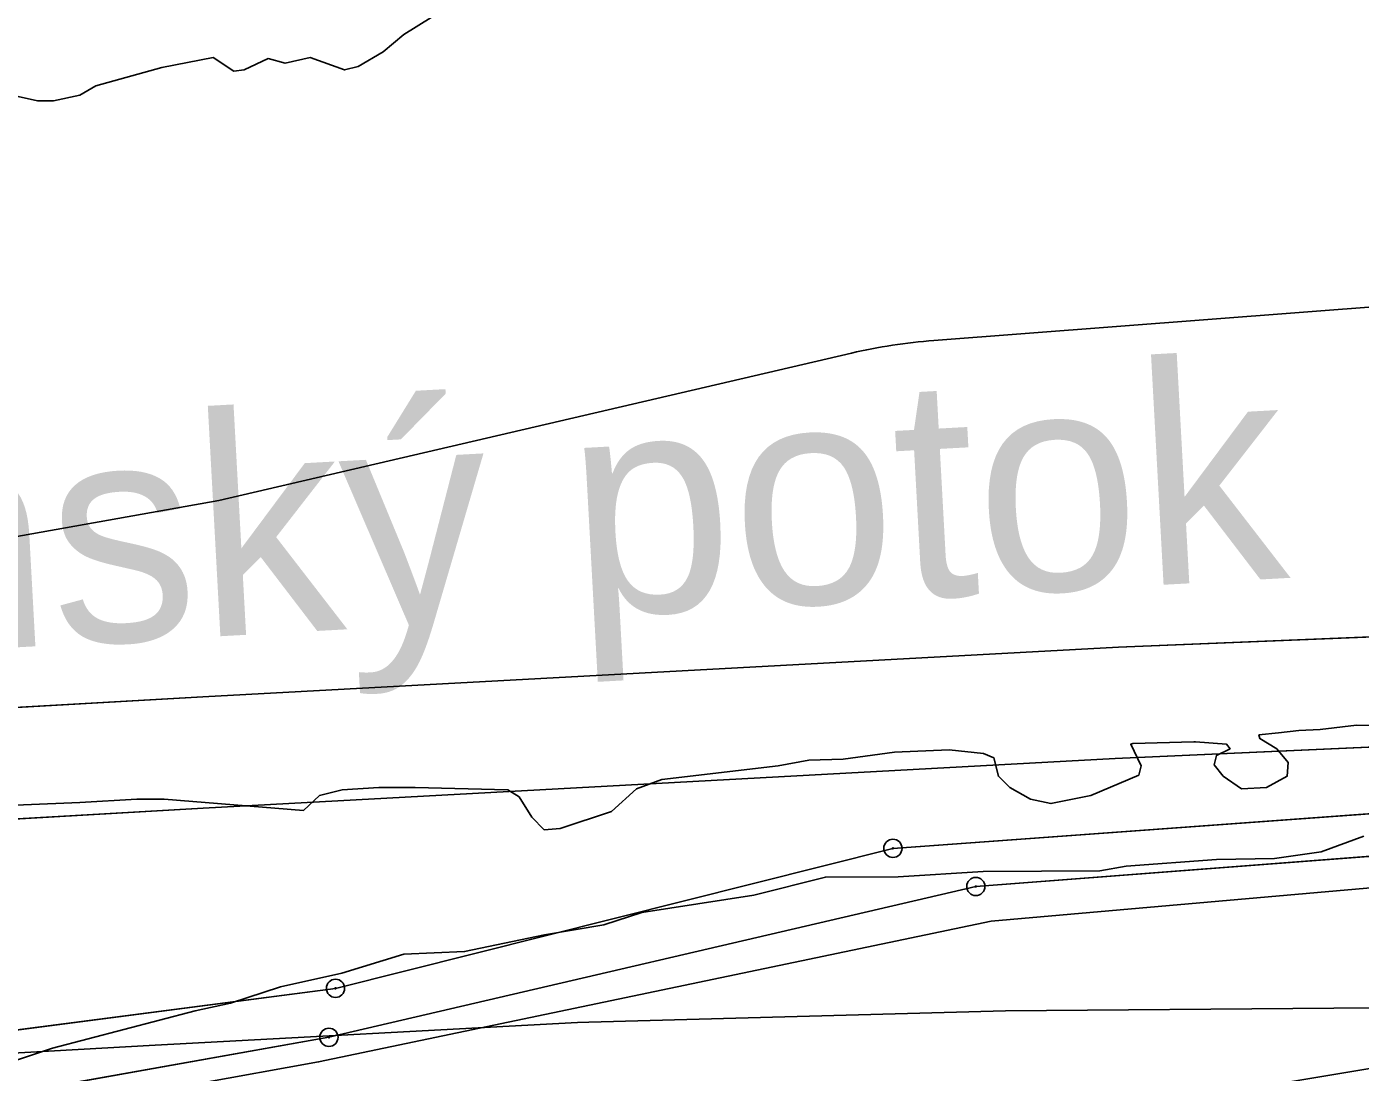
# Model space of a CAD drawing. Extents: x -706130 to -698555, y -971544 to -967260.
# Drawn here: x -703914.8 to -703841.7, y -969998.2 to -969940.9 of the extents above; entities that cross this region are included whole.
import ezdxf

# ---------------------------------------------------------------- set-up
doc = ezdxf.new("R2010")
doc.units = 0
for name, color, linetype in [('BPEJ hranice S', 7, 'Continuous'), ('BPEJ I-II trida ochrany S', 7, 'Continuous'), ('Docházková izochrona - VLAK N', 7, 'Continuous'), ('KN_Hranice_parcel', 7, 'Continuous'), ('KN_Polygon parcely', 7, 'Continuous'), ('KN_POZEMKY_10_LESNI POZEMEK', 7, 'Continuous'), ('KN_POZEMKY_11_VODNI_PLOCHA', 7, 'Continuous'), ('KN_POZEMKY_14_OSTATNI PLOCHA', 7, 'Continuous'), ('KN_POZEMKY_2_ORNA PUDA', 7, 'Continuous'), ('KN_POZEMKY_7_TTP', 7, 'Continuous'), ('KN_VYUZITI_07_vodni plocha_tok prirozeny', 7, 'Continuous'), ('KN_VYUZITI_17_ostatni plocha_ostatni komunikace', 7, 'Continuous'), ('KN_Značky bodu BP', 7, 'Continuous'), ('Koridor pro revitalizaci a rozvolneni toku N', 7, 'Continuous'), ('Koridor pro revitalizaci a rozvolneni toku N ŠRAFY', 7, 'Continuous'), ('OP lesa 30 m', 7, 'Continuous'), ('Plochy lesní všeobecné S', 7, 'Continuous'), ('Plochy smíšené nezastavěného území všeobecné S', 7, 'Continuous'), ('Plochy vodní a vodnich toku S', 7, 'Continuous'), ('Plochy zemědělské všeobecné CELEK S', 7, 'Continuous'), ('Regulační bloky v krajině S', 7, 'Continuous'), ('Regulační bloky v krajině S  TIS', 7, 'Continuous'), ('Vodní toky a plochy - popis', 7, 'Continuous'), ('VPO pro zvysovani retencnich schopnosti uzemi_obrys N', 7, 'Continuous'), ('VPO pro zvysovani retencnich schopnosti uzemi_plocha N', 7, 'Continuous'), ('VÝŠKOPIS_vrstevnice hlavní', 7, 'Continuous'), ('Záplavové území stanovene S', 7, 'Continuous'), ('Záplavového území_aktivní zóna S', 7, 'Continuous')]:
    doc.layers.add(name, color=color, linetype=linetype)

msp = doc.modelspace()

# ---------------------------------------------------------------- linework, layer by layer
at = {"layer": 'BPEJ hranice S'}
for points in [[(-703912.125, -970000), (-703898.794, -969997.586), (-703861.952, -969989.883), (-703810.625, -969985.377), (-703788.577, -969994.381), (-703785.013, -969994.376), (-703775.946, -969994.363), (-703715.683, -969994.28), (-703690.247, -969999.01), (-703671.011, -969996.63), (-703670.627, -969996.582), (-703648.301, -969988.361), (-703604.61, -969972.578), (-703582.259, -969964.18), (-703515.667, -969956.858), (-703445.984, -969948.865), (-703431.89, -969956.075), (-703458.6, -969954.88), (-703483.44, -969955.31), (-703531.54, -969962.04), (-703575.57, -969971.42), (-703604.34, -969983.34), (-703639.54, -969992.66), (-703663.21, -970006.89)], [(-703715.683, -969994.28), (-703775.946, -969994.363), (-703785.013, -969994.376), (-703788.577, -969994.381), (-703810.625, -969985.377), (-703861.952, -969989.883), (-703898.794, -969997.586), (-703912.125, -970000)]]:
    msp.add_lwpolyline(points, dxfattribs=at)
at = {"layer": 'BPEJ I-II trida ochrany S'}
for p, q in [((-703854.99, -969974.87), (-703827.37, -969973.74)), ((-703905.13, -969977.59), (-703854.99, -969974.87)), ((-703992.89, -969982.61), (-703905.13, -969977.59)), ((-703827.79, -969979.74), (-703855.16, -969980.96)), ((-703855.16, -969980.96), (-703905.11, -969983.69)), ((-703867.34, -969985.89), (-703811.57, -969981.85)), ((-703905.11, -969983.69), (-703992.55, -969988.71)), ((-703897.87, -969993.56), (-703867.34, -969985.89)), ((-703941.53, -969999.26), (-703897.87, -969993.56))]:
    msp.add_line(p, q, dxfattribs=at)
at = {"layer": 'Docházková izochrona - VLAK N'}
msp.add_circle((-704165.451, -969778.767), 800, dxfattribs=at)
at = {"layer": 'KN_Hranice_parcel'}
for points in [[(-703558.02, -969869.09), (-703558.22, -969869.85), (-703562.75, -969885.36), (-703579.35, -969929.2), (-703589.9, -969943.21), (-703608.44, -969958.89), (-703632.35, -969975.24), (-703661.73, -969985.21), (-703679.9, -969989.19), (-703696.31, -969989.79), (-703749.81, -969986.56), (-703794.56, -969983.07), (-703827.79, -969979.74), (-703855.16, -969980.96), (-703905.11, -969983.69), (-703992.55, -969988.71), (-704076.8, -969992.91), (-704108.23, -969995.06)], [(-704108.41, -969989.66), (-704077.35, -969987.18), (-703992.89, -969982.61), (-703905.13, -969977.59), (-703854.99, -969974.87), (-703827.37, -969973.74), (-703794.06, -969975.75), (-703749.25, -969978.78), (-703686.27, -969982.99), (-703680.52, -969982.14), (-703663.2, -969978.66), (-703635.64, -969967.66), (-703612.95, -969953.43), (-703596.15, -969937.45), (-703586.44, -969924.77), (-703569.12, -969883.12)], [(-704089.75, -970059.21), (-704011.23, -970034.23), (-703991.66, -970024.21), (-703969.51, -970006.92), (-703941.53, -969999.26), (-703897.87, -969993.56), (-703867.34, -969985.89), (-703811.57, -969981.85), (-703787.2, -969990.39), (-703717.39, -969989.48), (-703691.36, -969994.41), (-703670.98, -969991.62), (-703632.13, -969975.96), (-703585.29, -969956.45), (-703444.12, -969940.96), (-703404.38, -969953.94), (-703344.87, -969968.42)], [(-703787.45, -969993.16), (-703811.97, -969984.08), (-703862.8, -969987.98), (-703898.23, -969996.24), (-703950.04, -970005.46)]]:
    msp.add_lwpolyline(points, dxfattribs=at)
at = {"layer": 'KN_Polygon parcely'}
for points in [[(-703729.21, -969889.38), (-703753.14, -969893.54), (-703761.7, -969894.9), (-703884.76, -969916.4), (-703948.92, -969927.05), (-703980.12, -969933.57), (-704029.13, -969942.03), (-704105.83, -969954.82), (-704123.1, -969958.73), (-704142.84, -969963.14), (-704130.34, -969989.62), (-704108.41, -969989.66), (-704077.35, -969987.18), (-703992.89, -969982.61), (-703905.13, -969977.59), (-703854.99, -969974.87), (-703827.37, -969973.74), (-703794.06, -969975.75), (-703749.25, -969978.78)], [(-703749.25, -969978.78), (-703794.06, -969975.75), (-703827.37, -969973.74), (-703854.99, -969974.87), (-703905.13, -969977.59), (-703992.89, -969982.61), (-704077.35, -969987.18), (-704108.41, -969989.66), (-704130.34, -969989.62), (-704127.02, -969996.22), (-704108.23, -969995.06), (-704076.8, -969992.91), (-703992.55, -969988.71), (-703905.11, -969983.69), (-703855.16, -969980.96), (-703827.79, -969979.74), (-703794.56, -969983.07), (-703749.81, -969986.56)], [(-703749.81, -969986.56), (-703794.56, -969983.07), (-703827.79, -969979.74), (-703855.16, -969980.96), (-703905.11, -969983.69), (-703992.55, -969988.71), (-704076.8, -969992.91), (-704108.23, -969995.06), (-704127.02, -969996.22), (-704097.62, -970043.99)], [(-703941.53, -969999.26), (-703897.87, -969993.56), (-703867.34, -969985.89), (-703811.57, -969981.85), (-703787.2, -969990.39), (-703717.39, -969989.48)], [(-703717.39, -969989.48), (-703787.2, -969990.39), (-703811.57, -969981.85), (-703867.34, -969985.89), (-703897.87, -969993.56), (-703941.53, -969999.26)], [(-703950.04, -970005.46), (-703898.23, -969996.24), (-703862.8, -969987.98), (-703811.97, -969984.08), (-703787.45, -969993.16), (-703778.52, -969993.08), (-703717.56, -969992.5)]]:
    msp.add_lwpolyline(points, dxfattribs=at)
msp.add_lwpolyline([(-703898.23, -969996.24), (-703950.04, -970005.46), (-703944.74, -970009.83), (-703870.49, -970001.64), (-703840.75, -970004.66), (-703818.85, -970002.85), (-703803.95, -970004.28), (-703764.14, -970004.79), (-703787.45, -969993.16), (-703811.97, -969984.08), (-703862.8, -969987.98)], close=True, dxfattribs=at)
at = {"layer": 'KN_POZEMKY_10_LESNI POZEMEK'}
for p, q in [((-703862.8, -969987.98), (-703811.97, -969984.08)), ((-703898.23, -969996.24), (-703862.8, -969987.98)), ((-703950.04, -970005.46), (-703898.23, -969996.24))]:
    msp.add_line(p, q, dxfattribs=at)
at = {"layer": 'KN_POZEMKY_11_VODNI_PLOCHA'}
for p, q in [((-703854.99, -969974.87), (-703827.37, -969973.74)), ((-703905.13, -969977.59), (-703854.99, -969974.87)), ((-703992.89, -969982.61), (-703905.13, -969977.59)), ((-703827.79, -969979.74), (-703855.16, -969980.96)), ((-703855.16, -969980.96), (-703905.11, -969983.69)), ((-703905.11, -969983.69), (-703992.55, -969988.71))]:
    msp.add_line(p, q, dxfattribs=at)
at = {"layer": 'KN_POZEMKY_14_OSTATNI PLOCHA'}
for p, q in [((-703867.34, -969985.89), (-703811.57, -969981.85)), ((-703811.97, -969984.08), (-703862.8, -969987.98)), ((-703897.87, -969993.56), (-703867.34, -969985.89)), ((-703862.8, -969987.98), (-703898.23, -969996.24)), ((-703941.53, -969999.26), (-703897.87, -969993.56)), ((-703898.23, -969996.24), (-703950.04, -970005.46))]:
    msp.add_line(p, q, dxfattribs=at)
at = {"layer": 'KN_POZEMKY_2_ORNA PUDA'}
for p, q in [((-703827.37, -969973.74), (-703854.99, -969974.87)), ((-703854.99, -969974.87), (-703905.13, -969977.59)), ((-703905.13, -969977.59), (-703992.89, -969982.61))]:
    msp.add_line(p, q, dxfattribs=at)
at = {"layer": 'KN_POZEMKY_7_TTP'}
for p, q in [((-703855.16, -969980.96), (-703827.79, -969979.74)), ((-703905.11, -969983.69), (-703855.16, -969980.96)), ((-703811.57, -969981.85), (-703867.34, -969985.89)), ((-703992.55, -969988.71), (-703905.11, -969983.69)), ((-703867.34, -969985.89), (-703897.87, -969993.56)), ((-703897.87, -969993.56), (-703941.53, -969999.26))]:
    msp.add_line(p, q, dxfattribs=at)
at = {"layer": 'KN_VYUZITI_07_vodni plocha_tok prirozeny'}
for p, q in [((-703854.99, -969974.87), (-703827.37, -969973.74)), ((-703905.13, -969977.59), (-703854.99, -969974.87)), ((-703992.89, -969982.61), (-703905.13, -969977.59)), ((-703827.79, -969979.74), (-703855.16, -969980.96)), ((-703855.16, -969980.96), (-703905.11, -969983.69)), ((-703905.11, -969983.69), (-703992.55, -969988.71))]:
    msp.add_line(p, q, dxfattribs=at)
at = {"layer": 'KN_VYUZITI_17_ostatni plocha_ostatni komunikace'}
for p, q in [((-703867.34, -969985.89), (-703811.57, -969981.85)), ((-703811.97, -969984.08), (-703862.8, -969987.98)), ((-703897.87, -969993.56), (-703867.34, -969985.89)), ((-703862.8, -969987.98), (-703898.23, -969996.24)), ((-703941.53, -969999.26), (-703897.87, -969993.56)), ((-703898.23, -969996.24), (-703950.04, -970005.46))]:
    msp.add_line(p, q, dxfattribs=at)
at = {"layer": 'KN_Značky bodu BP'}
for centre, radius in [((-703867.34, -969985.89), 0.5), ((-703867.34, -969985.89), 0.0303), ((-703862.8, -969987.98), 0.5), ((-703862.8, -969987.98), 0.0303), ((-703897.87, -969993.56), 0.5), ((-703897.87, -969993.56), 0.0303), ((-703898.23, -969996.24), 0.5), ((-703898.23, -969996.24), 0.0303)]:
    msp.add_circle(centre, radius, dxfattribs=at)
at = {"layer": 'Koridor pro revitalizaci a rozvolneni toku N'}
for points in [[(-703884.61, -969995.426), (-703884.001, -969995.41), (-703861.164, -969994.8), (-703825.212, -969994.49), (-703800.204, -969995.114)], [(-703907.744, -969996.676), (-703884.611, -969995.426), (-703884.61, -969995.426)], [(-703929.941, -969998.396), (-703924.626, -969997.614), (-703907.744, -969996.676)]]:
    msp.add_lwpolyline(points, dxfattribs=at)
at = {"layer": 'Koridor pro revitalizaci a rozvolneni toku N ŠRAFY'}
for points in [[(-703884.61, -969995.426), (-703884.001, -969995.41), (-703861.164, -969994.8), (-703825.212, -969994.49), (-703800.204, -969995.114)], [(-703907.744, -969996.676), (-703884.611, -969995.426), (-703884.61, -969995.426)], [(-703929.941, -969998.396), (-703924.626, -969997.614), (-703907.744, -969996.676)]]:
    msp.add_lwpolyline(points, dxfattribs=at)
at = {"layer": 'OP lesa 30 m'}
msp.add_line((-703814.265, -969954.168), (-703865.095, -969958.068), dxfattribs=at)
msp.add_lwpolyline([(-703869.611, -969958.763), (-703904.268, -969966.843), (-703955.296, -969975.924)], dxfattribs=at)
msp.add_arc((-703862.8, -969987.98), 30, 94.3875, 103.12329, dxfattribs=at)
at = {"layer": 'Plochy lesní všeobecné S'}
for p, q in [((-703811.97, -969984.08), (-703862.8, -969987.98)), ((-703862.8, -969987.98), (-703898.23, -969996.24)), ((-703898.23, -969996.24), (-703950.04, -970005.46))]:
    msp.add_line(p, q, dxfattribs=at)
at = {"layer": 'Plochy smíšené nezastavěného území všeobecné S'}
for p, q in [((-703827.79, -969979.74), (-703855.16, -969980.96)), ((-703855.16, -969980.96), (-703905.11, -969983.69)), ((-703905.11, -969983.69), (-703992.55, -969988.71)), ((-703862.8, -969987.98), (-703811.97, -969984.08)), ((-703898.23, -969996.24), (-703862.8, -969987.98)), ((-703950.04, -970005.46), (-703898.23, -969996.24))]:
    msp.add_line(p, q, dxfattribs=at)
at = {"layer": 'Plochy vodní a vodnich toku S'}
for p, q in [((-703827.37, -969973.74), (-703854.99, -969974.87)), ((-703854.99, -969974.87), (-703905.13, -969977.59)), ((-703905.13, -969977.59), (-703992.89, -969982.61)), ((-703855.16, -969980.96), (-703827.79, -969979.74)), ((-703905.11, -969983.69), (-703855.16, -969980.96)), ((-703992.55, -969988.71), (-703905.11, -969983.69))]:
    msp.add_line(p, q, dxfattribs=at)
at = {"layer": 'Plochy zemědělské všeobecné CELEK S'}
for p, q in [((-703854.99, -969974.87), (-703827.37, -969973.74)), ((-703905.13, -969977.59), (-703854.99, -969974.87)), ((-703992.89, -969982.61), (-703905.13, -969977.59))]:
    msp.add_line(p, q, dxfattribs=at)
at = {"layer": 'Regulační bloky v krajině S'}
for p, q in [((-703827.37, -969973.74), (-703854.99, -969974.87)), ((-703854.99, -969974.87), (-703827.37, -969973.74)), ((-703854.99, -969974.87), (-703905.13, -969977.59)), ((-703905.13, -969977.59), (-703854.99, -969974.87)), ((-703905.13, -969977.59), (-703992.89, -969982.61)), ((-703992.89, -969982.61), (-703905.13, -969977.59)), ((-703855.16, -969980.96), (-703827.79, -969979.74)), ((-703827.79, -969979.74), (-703855.16, -969980.96)), ((-703905.11, -969983.69), (-703855.16, -969980.96)), ((-703855.16, -969980.96), (-703905.11, -969983.69)), ((-703992.55, -969988.71), (-703905.11, -969983.69)), ((-703905.11, -969983.69), (-703992.55, -969988.71)), ((-703811.97, -969984.08), (-703862.8, -969987.98)), ((-703862.8, -969987.98), (-703811.97, -969984.08)), ((-703862.8, -969987.98), (-703898.23, -969996.24)), ((-703898.23, -969996.24), (-703862.8, -969987.98)), ((-703898.23, -969996.24), (-703950.04, -970005.46)), ((-703950.04, -970005.46), (-703898.23, -969996.24))]:
    msp.add_line(p, q, dxfattribs=at)
at = {"layer": 'Regulační bloky v krajině S  TIS'}
for p, q in [((-703827.37, -969973.74), (-703854.99, -969974.87)), ((-703854.99, -969974.87), (-703905.13, -969977.59)), ((-703905.13, -969977.59), (-703992.89, -969982.61)), ((-703855.16, -969980.96), (-703827.79, -969979.74)), ((-703905.11, -969983.69), (-703855.16, -969980.96)), ((-703992.55, -969988.71), (-703905.11, -969983.69))]:
    msp.add_line(p, q, dxfattribs=at)
at = {"layer": 'VPO pro zvysovani retencnich schopnosti uzemi_obrys N'}
for points in [[(-703884.61, -969995.426), (-703884.001, -969995.41), (-703861.164, -969994.8), (-703825.212, -969994.49), (-703800.204, -969995.114)], [(-703907.744, -969996.676), (-703884.611, -969995.426), (-703884.61, -969995.426)], [(-703929.941, -969998.396), (-703924.626, -969997.614), (-703907.744, -969996.676)]]:
    msp.add_lwpolyline(points, dxfattribs=at)
at = {"layer": 'VPO pro zvysovani retencnich schopnosti uzemi_plocha N'}
for points in [[(-703884.61, -969995.426), (-703884.001, -969995.41), (-703861.164, -969994.8), (-703825.212, -969994.49), (-703800.204, -969995.114)], [(-703907.744, -969996.676), (-703884.611, -969995.426), (-703884.61, -969995.426)], [(-703929.941, -969998.396), (-703924.626, -969997.614), (-703907.744, -969996.676)]]:
    msp.add_lwpolyline(points, dxfattribs=at)
at = {"layer": 'VÝŠKOPIS_vrstevnice hlavní'}
msp.add_lwpolyline([(-703602.65, -969973.623), (-703619.057, -969982.897), (-703649.304, -969995.737), (-703661.288, -969999.589), (-703670.419, -970001.729), (-703680.406, -970003.013), (-703704.945, -970002.728), (-703714.932, -970004.155), (-703720.924, -970005.724), (-703744.608, -970014.142), (-703752.597, -970014.427), (-703760.587, -970012.715), (-703784.759, -970000.435), (-703801.39, -969996.451), (-703817.655, -969995.452), (-703832.207, -969996.451), (-703848.472, -969999.161), (-703940.804, -970023.271)], dxfattribs=at)
at = {"layer": 'Záplavové území stanovene S'}
msp.add_lwpolyline([(-703915.568, -969997.568), (-703913.375, -969996.831), (-703905.549, -969994.799), (-703903.62, -969994.37), (-703900.875, -969993.471), (-703897.53, -969992.72), (-703894.125, -969991.68), (-703890.8, -969991.55), (-703886.431, -969990.633), (-703883.166, -969990.084), (-703881.092, -969989.408), (-703874.949, -969988.449), (-703871.033, -969987.467), (-703867.045, -969987.455), (-703862.403, -969987.153), (-703856.015, -969987.125), (-703854.563, -969986.875), (-703849.625, -969986.503), (-703846.448, -969986.448), (-703843.875, -969986.088), (-703841.538, -969985.229)], dxfattribs=at)
at = {"layer": 'Záplavového území_aktivní zóna S'}
for points in [[(-703892.625, -969940.375), (-703894.125, -969941.312), (-703895.25, -969942.25), (-703896.625, -969943.062), (-703897.375, -969943.25), (-703899.25, -969942.562), (-703900.625, -969942.875), (-703901.562, -969942.625), (-703902.875, -969943.25), (-703903.438, -969943.312), (-703904.562, -969942.562), (-703907.375, -969943.125), (-703911, -969944.125), (-703911.875, -969944.625), (-703913.312, -969944.938), (-703914.188, -969944.938), (-703917.562, -969944.188)], [(-703917.625, -969983.625), (-703911.875, -969983.375), (-703908.75, -969983.188), (-703907.25, -969983.188), (-703899.625, -969983.812), (-703898.75, -969983), (-703897.5, -969982.688), (-703895.5, -969982.562), (-703893.5, -969982.562), (-703888.438, -969982.688), (-703887.812, -969983.062), (-703887.125, -969984.188), (-703886.438, -969984.875), (-703885.562, -969984.812), (-703882.75, -969983.875), (-703881.375, -969982.625), (-703880, -969982.125), (-703873.625, -969981.375), (-703871.938, -969981.062), (-703870.062, -969981), (-703867.25, -969980.625), (-703864.25, -969980.5), (-703862.375, -969980.688), (-703861.812, -969980.938), (-703861.562, -969981.938), (-703860.938, -969982.562), (-703859.812, -969983.188), (-703858.688, -969983.438), (-703856.5, -969983), (-703853.875, -969981.875), (-703853.75, -969981.375), (-703854.312, -969980.188), (-703854.197, -969980.149), (-703850.851, -969980.064), (-703850.773, -969980.056), (-703849.062, -969980.188), (-703848.875, -969980.438), (-703849.625, -969980.812), (-703849.75, -969981.312), (-703849.25, -969981.938), (-703848.25, -969982.625), (-703846.875, -969982.562), (-703845.75, -969981.938), (-703845.688, -969981.188), (-703846.312, -969980.438), (-703847.25, -969979.875), (-703847.29, -969979.674), (-703846.225, -969979.558), (-703845.106, -969979.44), (-703843.938, -969979.375), (-703841.95, -969979.141), (-703838.513, -969979.237)]]:
    msp.add_lwpolyline(points, dxfattribs=at)

# ---------------------------------------------------------------- texts
at = {"layer": 'Vodní toky a plochy - popis'}
msp.add_text('Panenský potok', height=12, rotation=3.124, dxfattribs=at).set_placement((-703959.598, -969977.296))

doc.saveas('drawing.dxf')
